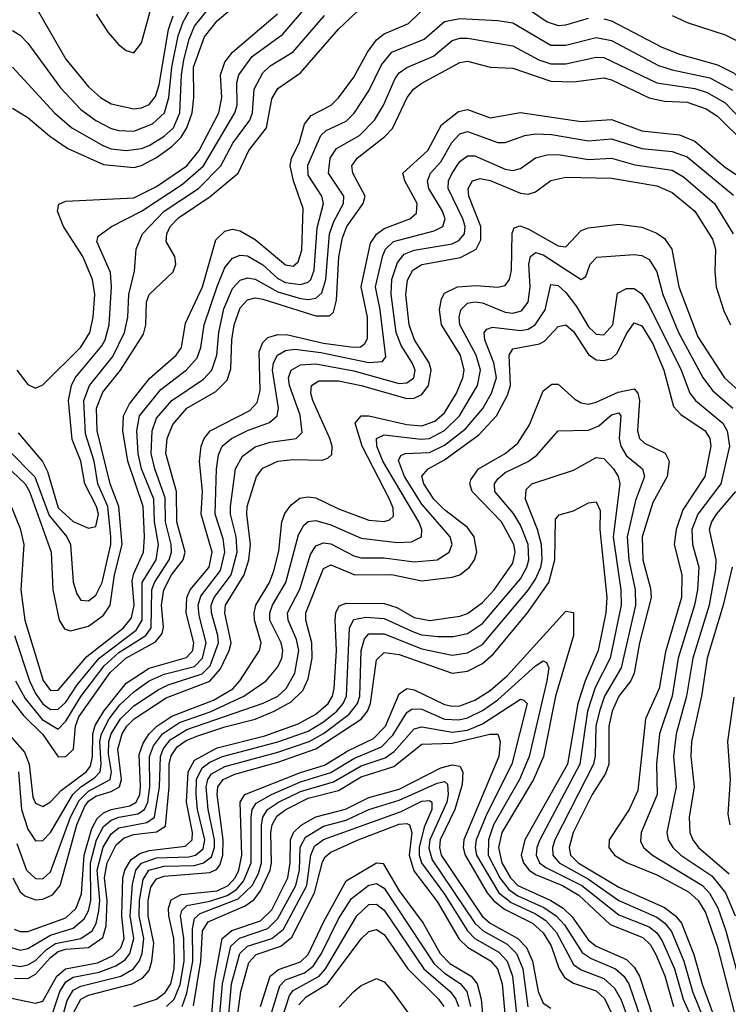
# Model space of a CAD drawing. Header units: inches. Extents: x 501365 to 657855, y 482276 to 547543.
# Tile 534 of 656: x 584089 to 585959, y 533416 to 536016. Entities that reach past the tile are written whole.
import ezdxf

# ---------------------------------------------------------------- set-up
doc = ezdxf.new("R2010")
doc.units = ezdxf.units.IN
doc.header["$MEASUREMENT"] = 0
doc.layers.add('A5583', color=7, linetype='Continuous')

msp = doc.modelspace()

# ---------------------------------------------------------------- linework, layer by layer
at = {"layer": 'A5583', "color": 5}
for points, elevation in [([(584070, 535781.7), (584110, 535757.4), (584168, 535708), (584215.6, 535675.6), (584310, 535633.3), (584390, 535625.7), (584410, 535630.7), (584450, 535651.7), (584490, 535680.6), (584514.4, 535705.6), (584529.3, 535730), (584543.6, 535770), (584547.9, 535810), (584547.2, 535890), (584575.9, 535970), (584610, 536012.6), (584723.7, 536110)], 4720), ([(584084.9, 534924.9), (584149.2, 534849.2), (584162.4, 534822.4), (584190, 534727.2), (584230, 534691.2), (584270, 534672.8), (584290, 534677.6), (584296.6, 534710), (584291.6, 534730), (584260.7, 534790), (584249.7, 534850), (584227.4, 534907.4), (584217.6, 535010), (584225.1, 535050), (584235, 535070), (584305.4, 535154.6), (584314.2, 535170), (584325.1, 535210), (584330.7, 535310), (584328.3, 535348.3), (584292.1, 535430), (584296.1, 535443.9), (584330.7, 535470), (584410, 535510), (584518.6, 535581.4), (584573.7, 535630), (584656.5, 535770), (584662.1, 535790), (584661.7, 535850), (584666.8, 535870), (584701.9, 535918.1), (584782.9, 535977.1), (584865.5, 536074.5)], 4660), ([(584034.8, 534854.8), (584103.5, 534790), (584114.5, 534770), (584171.8, 534610), (584175.8, 534510), (584193.1, 534430), (584207.3, 534407.3), (584222.3, 534402.3), (584270, 534414.3), (584310, 534443.8), (584327.3, 534470), (584339, 534550), (584359.1, 534630), (584350.3, 534730), (584327.7, 534790), (584293, 534930), (584290.9, 534990), (584308.1, 535031.9), (584354.5, 535090), (584415, 535185), (584421.4, 535210), (584423.5, 535270), (584430.2, 535289.8), (584493.6, 535350), (584500.4, 535370), (584498.4, 535390), (584475.5, 535430), (584476.5, 535450), (584485.9, 535470), (584507.6, 535492.4), (584591.6, 535548.4), (584665.4, 535610), (584693.5, 535670), (584740.2, 535730), (584753.7, 535806.3), (584770, 535834.1), (584830, 535875.4), (584929.8, 535990.2), (585010, 536066.3)], 4620), ([(584061.9, 534741.9), (584090, 534672.7), (584099.3, 534630), (584091.8, 534510), (584102.1, 534430), (584150.6, 534270.6), (584170, 534244.4), (584190, 534245.8), (584266, 534334), (584362.9, 534410), (584383.8, 534436.2), (584390.4, 534470), (584385.6, 534534.4), (584390, 534553.8), (584415.5, 534610), (584417.9, 534650), (584414.5, 534730), (584373.6, 534850), (584360.9, 534930), (584362.2, 534970), (584378.3, 535001.7), (584431.6, 535068.4), (584501.9, 535130), (584515.8, 535150), (584525.9, 535214.1), (584571.3, 535310), (584606, 535434), (584630, 535457.7), (584650, 535462.4), (584670, 535458.5), (584710, 535434.9), (584790, 535368.6), (584810, 535365.3), (584823.7, 535376.3), (584833.3, 535406.7), (584836.9, 535516.9), (584811.1, 535590), (584802.1, 535630), (584805.9, 535650), (584825.9, 535690), (584840.4, 535739.6), (584857.7, 535762.3), (584910.4, 535789.6), (584930, 535809.6), (584970, 535864.1), (585006.2, 535930), (585030, 535962.2), (585050, 535977.9), (585114.2, 536005.8), (585170, 536059.5)], 4580), ([(584070, 535987.2), (584090, 535975), (584110, 535953.4), (584196.1, 535836.1), (584250, 535778.5), (584289.5, 535749.5), (584330, 535728.6), (584350, 535723.2), (584390, 535721.6), (584439.2, 535740.8), (584471.1, 535770), (584482.3, 535810), (584490.5, 535890), (584507.1, 535972.9), (584519.9, 536010), (584542.6, 536050)], 4760), ([(584070, 535890.5), (584180.8, 535770), (584226.5, 535730), (584310, 535682.3), (584330, 535674.5), (584370, 535670.1), (584410, 535675.3), (584430, 535683.5), (584470, 535707.7), (584494.5, 535730), (584511.6, 535770), (584515.2, 535870), (584521.7, 535910), (584535.7, 535964.3), (584550, 535998.5), (584590, 536048.7)], 4740), ([(584290.2, 536029.8), (584321.9, 535981.9), (584349.6, 535950), (584370, 535934.4), (584390, 535927.7), (584410, 535954.2), (584436.7, 536050)], 4820), ([(585414.7, 536054.7), (585480.4, 536010), (585510, 535999.9), (585530, 536001.6), (585590, 536019.3)], 4580), ([(584059.1, 534879.1), (584128.5, 534808.5), (584166.7, 534706.7), (584213.3, 534650), (584222.9, 534630), (584230, 534530.5), (584239.6, 534499.6), (584250, 534482.8), (584270, 534481.3), (584290, 534496), (584306.3, 534530), (584329.2, 534630), (584329.3, 534650.7), (584320.9, 534730), (584295.2, 534790), (584285.2, 534850), (584261.9, 534921.9), (584258.2, 535010), (584272.6, 535050), (584334, 535126), (584365.2, 535190), (584373.8, 535230), (584376.3, 535290), (584392, 535352), (584396.4, 535410), (584413, 535450), (584470, 535509.8), (584560.1, 535570), (584619.1, 535630), (584651.5, 535690), (584696, 535750), (584703.3, 535770), (584707.8, 535832.2), (584730, 535875.4), (584750, 535894), (584810, 535930.8), (584893.2, 536026.8)], 4640), ([(584075, 534390), (584114.1, 534270), (584130, 534237), (584150, 534209.4), (584170, 534194), (584190, 534195.2), (584210, 534214.2), (584240.7, 534259.3), (584298.7, 534330), (584396, 534404), (584412, 534430), (584412.1, 534530), (584449, 534590), (584455, 534630), (584444.6, 534690), (584442.8, 534750), (584410.3, 534830), (584400.9, 534870), (584397.5, 534930), (584404.8, 534970), (584460.9, 535039.1), (584528.8, 535091.2), (584556.9, 535123.1), (584566.3, 535150), (584575.7, 535210), (584610, 535311.2), (584630, 535361.6), (584650, 535386.2), (584670, 535394.1), (584690, 535391.8), (584730, 535368.8), (584770, 535332.3), (584790, 535321.6), (584830, 535316.5), (584850, 535322.5), (584856.8, 535330), (584865.5, 535354.5), (584873.6, 535466.4), (584890.7, 535530), (584886.2, 535550), (584850, 535604.7), (584848.9, 535631.1), (584883.4, 535710), (584897.3, 535722.7), (584950, 535747.6), (584971.5, 535768.5), (585010, 535827.9), (585043.2, 535896.8), (585071, 535930), (585155.9, 535964.1), (585209.3, 536010.7), (585250, 536019.1), (585350, 536013.8), (585390, 536007.1), (585490, 535948.5), (585530, 535948.3), (585610, 535968.2), (585650, 535960.9), (585774.7, 535894.7), (585810, 535882.8), (585910, 535862), (585969.6, 535829.6)], 4560), ([(584080.8, 535090), (584110, 535052.2), (584130, 535043.2), (584150, 535051.3), (584250, 535151.3), (584274, 535190), (584282.8, 535230), (584286.9, 535290), (584281.1, 535330), (584255.1, 535390), (584204.3, 535470), (584188.6, 535510), (584191.5, 535528.5), (584210, 535536.1), (584390, 535545.4), (584450, 535575.1), (584529.5, 535630), (584562, 535670), (584614.4, 535770), (584622, 535810), (584618.3, 535870), (584630, 535903.3), (584649.8, 535930.2), (584768.7, 536031.3)], 4680), ([(584137.8, 536037.8), (584210, 535911.2), (584270, 535838.1), (584302, 535810), (584330, 535793.2), (584390, 535780.1), (584410, 535782.6), (584430, 535791.7), (584447.1, 535812.9), (584456.7, 535843.3), (584481.6, 535990), (584493.9, 536026.1)], 4780), ([(585630, 536018.3), (585650, 536013), (585782.9, 535942.9), (585830, 535924.6), (585930, 535896.4), (585974.1, 535874.1), (586054, 535794), (586150.3, 535730), (586178, 535698), (586250, 535595.2), (586290, 535553.8), (586327, 535527), (586350, 535519.5), (586390, 535520.7), (586424.7, 535535.3), (586450, 535557.9), (586470.4, 535590), (586495.5, 535670), (586520.8, 535730), (586530.1, 535770), (586530.7, 535809.3), (586510.1, 535890), (586447.7, 536030)], 4580), ([(585810, 536026.4), (585850, 536008.5), (585950, 535976), (586020.1, 535940.1), (586110.5, 535850.5), (586215.2, 535775.2), (586233.9, 535753.9), (586270.8, 535690), (586290, 535668.7), (586330, 535639.6), (586370, 535630.9), (586390, 535635.9), (586410, 535652.7), (586442, 535710), (586457.6, 535750), (586463.6, 535790), (586462.5, 535830), (586449.8, 535890), (586410, 535990), (586399.6, 536030)], 4620), ([(584077.5, 534270), (584103.1, 534223.1), (584148.3, 534168.3), (584190, 534142.3), (584210, 534163.3), (584250, 534228.6), (584311.9, 534310), (584350, 534344.8), (584421.6, 534390), (584435.5, 534410), (584437.2, 534510), (584444.3, 534530), (584483.2, 534590), (584489, 534610), (584488.3, 534630), (584473.1, 534690), (584472.9, 534752.9), (584445.1, 534830), (584435.7, 534870), (584438.4, 534930), (584450, 534963.3), (584490, 535010.3), (584573.4, 535066.6), (584595.3, 535090), (584609.1, 535130), (584614, 535190), (584627.7, 535252.3), (584650, 535305.9), (584670, 535328), (584690, 535334.2), (584710, 535330.8), (584770, 535297.1), (584830, 535279.3), (584850, 535276.8), (584870, 535280.8), (584885.6, 535294.4), (584896.4, 535330), (584906, 535450), (584917.3, 535482.7), (584942.7, 535530), (584943.6, 535550), (584903.5, 535610), (584908.1, 535650), (584924.3, 535675.7), (584984.9, 535710), (585025.3, 535750), (585048.5, 535790), (585079.4, 535860.6), (585090, 535874.9), (585110, 535889.4), (585180.7, 535919.3), (585230, 535960.5), (585250, 535966.6), (585270, 535966.4), (585390, 535946.7), (585458.5, 535910), (585490, 535899.4), (585530, 535898.7), (585610, 535916.3), (585630, 535915.5), (585770, 535848.9), (585870, 535833.7), (585903.1, 535823.1), (585950, 535796.2), (586011.7, 535731.7)], 4540), ([(584059.5, 534230), (584098.5, 534178.5), (584150, 534128), (584189.9, 534069.9), (584210, 534070.3), (584231, 534090), (584236.2, 534150), (584244.9, 534175.1), (584327.8, 534292.2), (584368.7, 534330), (584447.1, 534372.9), (584464.9, 534395.1), (584468.1, 534411.9), (584463.2, 534470), (584468.6, 534510), (584489.3, 534550), (584520.4, 534590), (584524.9, 534610), (584503.4, 534690), (584502.5, 534770), (584474, 534870), (584477.9, 534910), (584492.7, 534947.3), (584529.6, 534990.4), (584606.1, 535033.9), (584636.1, 535063.9), (584645.9, 535094.1), (584648.4, 535170), (584654.7, 535210), (584670, 535254.9), (584690, 535276.1), (584710, 535281.2), (584730, 535278), (584870, 535233.7), (584906.3, 535233.7), (584916.7, 535243.3), (584924.5, 535275.5), (584930.9, 535389.1), (584940.3, 535439.7), (584951.7, 535470), (584995.4, 535530), (585000.4, 535550), (584967.9, 535610), (584964.9, 535630), (584978.8, 535650), (585052.5, 535707.5), (585072.1, 535727.9), (585111, 535810), (585127.6, 535832.4), (585150, 535847.7), (585250, 535902.6), (585270, 535906), (585330, 535890.1), (585390, 535887.8), (585490, 535853.5), (585550, 535851.6), (585630, 535862.2), (585650, 535857.1), (585750, 535809.6), (585790, 535800.6), (585850, 535798.2), (585900.3, 535780.3), (585930, 535760.6), (586002.4, 535690)], 4520), ([(583970.7, 534230), (584101.4, 534081.4), (584113.6, 534050), (584122.9, 533962.9), (584130, 533947.2), (584150, 533938.6), (584170, 533950.4), (584198.6, 533981.4), (584263.7, 534030), (584275.4, 534044.6), (584280.9, 534070), (584281.3, 534130), (584288, 534152), (584310.8, 534190), (584370, 534264.2), (584430, 534303.8), (584528.6, 534331.4), (584545.1, 534350), (584548.1, 534370), (584527.7, 534450), (584529.4, 534490), (584538.9, 534510), (584588.5, 534570), (584596.9, 534610), (584567.6, 534710), (584570.9, 534770), (584563.1, 534850), (584567.9, 534890), (584575.4, 534910), (584591.5, 534930), (584695.8, 534984.2), (584715.1, 535004.9), (584723.3, 535036.7), (584721, 535139), (584730, 535163.4), (584743.7, 535176.2), (584770, 535184.1), (584796.2, 535183.8), (584890, 535161.9), (584968.8, 535151.2), (584987.7, 535152.3), (584999.2, 535160.8), (585006.3, 535173.7), (585006.5, 535230), (584989.5, 535310), (585014.6, 535425.4), (585030.3, 535449.7), (585050, 535464.3), (585117.9, 535490), (585135.4, 535504.6), (585137.8, 535530), (585105, 535590), (585099.7, 535610), (585165.3, 535670), (585201.6, 535738.4), (585246.4, 535773.6), (585270, 535778.6), (585330, 535756.3), (585410, 535770.9), (585570, 535747), (585650, 535751.9), (585730, 535722.3), (585830, 535711.5), (585870, 535695.2), (585947.8, 535627.8), (586010, 535585.7)], 4480), ([(584085.1, 534030), (584093, 533930), (584110, 533878.6), (584130, 533847.9), (584150, 533849), (584170, 533869.7), (584228.9, 533970), (584249.9, 533990.1), (584286.3, 534013.7), (584300.9, 534030), (584304, 534050), (584300.4, 534110), (584304.5, 534130), (584325, 534170), (584353.2, 534206.8), (584390, 534241.4), (584430.6, 534270), (584470, 534287.4), (584550, 534308.1), (584571.3, 534330), (584581.1, 534370), (584562.3, 534442.3), (584559.7, 534470), (584566.5, 534493.5), (584618.2, 534561.8), (584630.1, 534610), (584625.4, 534645.4), (584604.9, 534710), (584607.7, 534830), (584612.9, 534867.1), (584623, 534890), (584647.5, 534910), (584690, 534931.3), (584747.9, 534952.2), (584768.3, 534970), (584771.6, 534990), (584755.8, 535090), (584758.8, 535110), (584769.3, 535130), (584790, 535141.8), (584814.5, 535145.5), (584883.4, 535136.6), (585010, 535110.7), (585046.4, 535113.6), (585054.8, 535125.2), (585040.1, 535250), (585027.5, 535310), (585047, 535393), (585053.8, 535410), (585075.1, 535430), (585182.1, 535457.9), (585205.1, 535470), (585211, 535490), (585204.3, 535510), (585168.6, 535570), (585164.5, 535590), (585172.8, 535610), (585199.6, 535640.4), (585228.6, 535691.4), (585250, 535713.9), (585270, 535720.1), (585350, 535691.7), (585370, 535691.6), (585421.5, 535710), (585450, 535714.1), (585492.2, 535712.2), (585590, 535695.5), (585650, 535701.3), (585730, 535675.2), (585810, 535667.7), (585850, 535653.1), (585972.1, 535552.1)], 4460), ([(584080.7, 533840.7), (584106.7, 533770), (584130, 533748.4), (584150, 533747.8), (584170, 533766.2), (584223.1, 533910), (584245.4, 533954.6), (584270, 533978.4), (584327.2, 534010), (584330.5, 534030), (584323, 534077), (584323.9, 534110), (584330, 534130.6), (584354.6, 534170), (584390, 534203.7), (584453.7, 534246.3), (584480.6, 534259.4), (584570, 534288.3), (584591.4, 534310), (584612.9, 534370), (584611.5, 534390), (584594.6, 534450), (584594.3, 534470), (584601.4, 534490), (584646.4, 534550), (584662.4, 534610), (584660.2, 534650), (584645.1, 534710), (584644.6, 534730), (584658.1, 534830), (584676.8, 534863.2), (584710, 534887.6), (584750, 534900.4), (584818, 534910), (584834.4, 534925.6), (584828.5, 534971.5), (584800.9, 535050), (584798.2, 535070), (584805, 535090), (584830, 535104.6), (584870, 535106.6), (584970, 535088.4), (585090, 535055.4), (585110, 535057), (585128.7, 535070), (585132, 535090), (585124.6, 535110), (585095.5, 535155.5), (585082, 535190), (585069.1, 535290.9), (585071, 535330), (585085.4, 535374.6), (585103.4, 535396.5), (585130, 535407.1), (585230, 535423.6), (585247.7, 535432.3), (585262.1, 535450), (585264, 535470), (585258.2, 535490), (585218.9, 535570), (585220, 535590), (585230.2, 535610), (585250, 535641.1), (585270, 535655.8), (585290, 535656.6), (585370, 535621.4), (585390, 535617.5), (585410, 535622.4), (585450, 535650.5), (585480.9, 535659.1), (585510, 535659.4), (585590, 535646.9), (585650, 535650.1), (585712.2, 535632.2), (585810, 535618.5), (585840.6, 535600.6), (585921.7, 535530), (585971.6, 535450)], 4440), ([(584070.2, 533750.2), (584090, 533712.7), (584102.2, 533702.2), (584130, 533692.1), (584150, 533693.4), (584175.3, 533704.7), (584195.4, 533730), (584239.1, 533890), (584260.7, 533939.3), (584270, 533952.1), (584290, 533965.6), (584330, 533977.7), (584352, 533990), (584357.7, 534010), (584347.6, 534090), (584359.3, 534130), (584371.6, 534150), (584390.4, 534170), (584474.9, 534225.1), (584590.5, 534269.5), (584618.3, 534301.7), (584641.5, 534350), (584646.4, 534370), (584629.6, 534450), (584631.3, 534470), (584680.6, 534550), (584693.2, 534590), (584697.9, 534630), (584687.8, 534710), (584689.3, 534730), (584713.6, 534810), (584730, 534831.2), (584770, 534850), (584810, 534854.1), (584887.1, 534852.9), (584902, 534858), (584912.4, 534867.6), (584913, 534890), (584907, 534910), (584862.1, 535010), (584857.1, 535030), (584858.7, 535050), (584877.6, 535062.4), (584930, 535061.9), (584990, 535050), (585110, 535015.2), (585130, 535016.6), (585150, 535026.4), (585167.1, 535050), (585174.3, 535090), (585169.5, 535110), (585130.6, 535170.6), (585116.2, 535210), (585108, 535290), (585112, 535328), (585125.7, 535354.3), (585150, 535369.1), (585252, 535388), (585292.9, 535410), (585305.4, 535434.6), (585305.3, 535470), (585274.1, 535550), (585272.5, 535570), (585283.6, 535590), (585304.1, 535595.9), (585330, 535590.8), (585410, 535557.9), (585430, 535555.1), (585450, 535561.2), (585490, 535590.8), (585530, 535600.2), (585650, 535597.3), (585770, 535576.7), (585810, 535559.1), (585870.4, 535510), (585916.4, 535436.4), (585924.6, 535410), (585922.6, 535350), (585926.9, 535310), (585946.8, 535246.8), (585964.6, 535210)], 4420), ([(584074.4, 533614.4), (584090, 533608.1), (584110, 533608.1), (584210, 533644.5), (584237.6, 533670), (584251.8, 533708.2), (584258.7, 533810), (584279.4, 533880.6), (584293.4, 533906.6), (584310, 533921.8), (584330, 533930.4), (584379.5, 533940.5), (584396.4, 533950), (584405.4, 533970), (584407.6, 533990), (584404, 534076), (584414.1, 534105.9), (584430.1, 534129.9), (584450.2, 534150), (584490, 534177.1), (584600.4, 534219.5), (584651, 534249), (584669.6, 534270), (584721.5, 534350), (584726.1, 534370), (584708.6, 534430), (584707.2, 534450), (584712.1, 534470), (584747.4, 534530), (584759.7, 534560.3), (584772.6, 534612.6), (584780.7, 534690), (584787.9, 534712.1), (584804.8, 534735.2), (584827.9, 534752.1), (584850, 534756.3), (584870, 534753.1), (584930, 534724.1), (585010, 534694.6), (585050, 534690.8), (585064.9, 534695.1), (585074.9, 534705.1), (585073.8, 534726.2), (585064.7, 534750), (584992.6, 534890), (584974.3, 534950), (584990, 534969.7), (585010, 534969.8), (585110, 534947.3), (585150, 534943.5), (585184.5, 534955.5), (585210, 534978.1), (585241.4, 535030), (585258.2, 535070), (585261.7, 535090), (585251.9, 535130), (585201.7, 535210), (585196.3, 535250), (585201.4, 535278.6), (585210, 535293.5), (585243.8, 535310), (585293.5, 535313.5), (585350.3, 535309.7), (585370, 535313.6), (585381.3, 535330), (585386.1, 535353.9), (585387.9, 535452.1), (585393.8, 535466.2), (585408.7, 535471.3), (585430, 535463.6), (585510, 535418.6), (585530, 535415.7), (585570, 535459.4), (585590, 535466.5), (585670, 535476.1), (585730, 535468.2), (585770, 535452.1), (585790, 535437.6), (585809.6, 535409.6), (585827.9, 535310), (585878.3, 535178.3), (585948.9, 535070), (586014.1, 535010)], 4380), ([(584055.7, 533570), (584090, 533559.4), (584110, 533563.1), (584170, 533599), (584230, 533617.3), (584258.5, 533641.5), (584270, 533662.9), (584276.7, 533690), (584275.4, 533790), (584291.4, 533850), (584310, 533885.7), (584330, 533902.5), (584350, 533910.5), (584400.6, 533919.4), (584418, 533930), (584426.6, 533950), (584431.8, 533990), (584431.5, 534070), (584441.8, 534098.2), (584465.3, 534130), (584510, 534160.1), (584591.6, 534188.4), (584680.1, 534230), (584738.8, 534270), (584770, 534306.7), (584780.1, 534330), (584782.6, 534350), (584778.3, 534370), (584749.1, 534430), (584748.7, 534450), (584755.7, 534470), (584790.8, 534530), (584824.3, 534655.7), (584838.6, 534681.4), (584850, 534690.8), (584870, 534693.6), (584910, 534682), (584990, 534647.2), (585084.6, 534635.4), (585122.8, 534637.2), (585148.6, 534650), (585150.2, 534670), (585141.7, 534690), (585047.3, 534850), (585030.8, 534890), (585029.9, 534910), (585050, 534919.2), (585148, 534908), (585170, 534910.2), (585210, 534930.9), (585249.3, 534970), (585296.8, 535050), (585304.6, 535090), (585292.8, 535130), (585250.5, 535210), (585248.3, 535230), (585253.1, 535250), (585270, 535267.3), (585290, 535270.7), (585310, 535268.3), (585370, 535243.6), (585390, 535240.6), (585413.1, 535246.9), (585430.4, 535270), (585435.3, 535310), (585432, 535370), (585436.6, 535390), (585450, 535400.8), (585470, 535394.8), (585570, 535329.6), (585582.6, 535337.4), (585594.1, 535370), (585611.7, 535388.3), (585710, 535396), (585730, 535393.1), (585750, 535382.5), (585769.7, 535350), (585785.5, 535290), (585827.4, 535190), (585891.3, 535071.3), (585916.6, 535036.6), (585970.4, 534990)], 4360), ([(584050, 533523), (584090, 533516.3), (584110, 533520.1), (584130, 533531.9), (584159.2, 533560.8), (584183.2, 533576.8), (584250.3, 533589.7), (584279.6, 533610), (584290.2, 533629.8), (584297.4, 533662.6), (584299.8, 533690), (584293.1, 533770), (584309.3, 533830.7), (584330, 533866.6), (584350, 533881.9), (584424.1, 533895.9), (584444.6, 533910), (584457.7, 533990), (584459.9, 534070), (584467.4, 534090), (584485.4, 534114.6), (584530, 534141.4), (584730.8, 534210.8), (584770, 534229.8), (584791.9, 534250), (584814.5, 534290), (584825.3, 534350), (584819.5, 534379.5), (584796.7, 534430), (584795.6, 534450), (584828.1, 534511.9), (584856.3, 534603.7), (584870, 534626.8), (584890, 534634.7), (584910, 534631.6), (584970, 534600.3), (584990, 534594.7), (585050, 534594.9), (585130, 534584.2), (585190, 534589.8), (585222.3, 534610), (585229.9, 534630), (585224.7, 534650), (585150, 534736.7), (585104.2, 534810), (585087.9, 534852.1), (585094.6, 534865.4), (585106, 534870), (585170, 534873), (585210, 534891.9), (585264.7, 534935.3), (585310.5, 534989.5), (585333.9, 535030), (585346.6, 535070), (585340, 535110), (585316.3, 535170), (585314.6, 535190), (585321.4, 535198.6), (585336.6, 535203.4), (585410, 535195), (585430, 535198.8), (585449.1, 535210), (585475.4, 535250), (585490, 535316.4), (585510, 535313.8), (585530, 535295.3), (585558.3, 535258.3), (585590, 535205.1), (585605.1, 535190), (585610, 535185.5), (585630, 535184), (585653.9, 535210), (585666.4, 535293.6), (585690, 535306.3), (585710, 535305.6), (585730, 535292), (585750, 535259.9), (585834, 535090), (585857.3, 535030), (585871.7, 535010), (585943.8, 534950), (585955.9, 534930), (585961.7, 534890), (585939, 534790), (585877.7, 534710), (585862.7, 534670), (585864.4, 534630), (585881, 534570), (585877.1, 534510), (585869.3, 534470), (585825.8, 534330), (585810.2, 534230), (585777.2, 534130), (585769.4, 534050), (585770.5, 533970), (585728.9, 533870), (585727, 533847), (585734.6, 533830), (585758.5, 533810), (585890.1, 533730.1), (585909.1, 533709.1), (585930.7, 533670.7), (585952.2, 533610), (585990.2, 533470.2)], 4340), ([(584075.1, 533484.9), (584110, 533484.6), (584130, 533495.4), (584170, 533539.9), (584190, 533555.6), (584210, 533561.4), (584270, 533565.9), (584307.8, 533592.2), (584316.9, 533623.1), (584319.5, 533690), (584312.8, 533750), (584319.1, 533790), (584343.1, 533836.9), (584364.1, 533855.9), (584390, 533864.3), (584450, 533871.5), (584473.6, 533886.4), (584483.4, 533990), (584483.2, 534050), (584488.3, 534071.7), (584504.1, 534095.9), (584527.5, 534112.5), (584556, 534124), (584630, 534148.7), (584710, 534168.5), (584760.5, 534190), (584805.1, 534214.9), (584835.5, 534244.5), (584850, 534275.5), (584860, 534330), (584859.5, 534370), (584844, 534430), (584843.4, 534450), (584890, 534566.6), (584910, 534576.2), (584972.8, 534550), (585070, 534550.7), (585150, 534533.8), (585230, 534543.5), (585250.2, 534549.8), (585275.2, 534570), (585288.6, 534590), (585294.9, 534610), (585288.2, 534650), (585270, 534675.3), (585210, 534721.6), (585181.7, 534750), (585155, 534790), (585149.5, 534810.5), (585166.3, 534830), (585210, 534853.4), (585300.3, 534919.7), (585346.7, 534970), (585375.6, 535024.4), (585384.2, 535050), (585380.1, 535130), (585390, 535147), (585460.6, 535159.4), (585473.2, 535166.8), (585510, 535205.2), (585530, 535209.7), (585550, 535192.5), (585590, 535132.1), (585610, 535117.8), (585630, 535115.4), (585650, 535120.7), (585664.9, 535135.1), (585690, 535186.1), (585710, 535215.1), (585730, 535207.3), (585759.7, 535159.7), (585788.8, 535090), (585814.2, 534994.2), (585833.4, 534973.4), (585897.9, 534930), (585910.1, 534910), (585912.6, 534890), (585896.3, 534810), (585838.5, 534721.5), (585821.3, 534670), (585816, 534630), (585835.7, 534550), (585834.6, 534490), (585792.9, 534347.1), (585776.4, 534250), (585739.7, 534170), (585719.6, 533980.4), (585697.2, 533930), (585644, 533850), (585643.6, 533830), (585658.6, 533810), (585690, 533790.9), (585770, 533758.2), (585853.3, 533713.3), (585878.9, 533690), (585898.2, 533658.2), (585929.2, 533570), (585990, 533333.9)], 4320), ([(584050, 533435.9), (584130, 533419.4), (584150, 533424.3), (584186.6, 533490), (584209.2, 533510), (584294, 533526), (584334.9, 533545.1), (584355.1, 533564.9), (584363.9, 533590), (584357.8, 533650), (584361, 533750), (584365.8, 533770), (584382.2, 533797.8), (584405.5, 533814.5), (584430, 533821.9), (584526.4, 533833.6), (584543.5, 533850), (584544.4, 533870), (584528.7, 533950), (584532.8, 534030), (584550, 534061), (584610, 534092.8), (584735.2, 534124.8), (584823.1, 534156.9), (584870, 534181.9), (584902.7, 534210), (584914.1, 534230), (584918.9, 534250), (584924.7, 534350), (584921.1, 534430), (584922.7, 534450), (584931.9, 534468.1), (584950, 534474.8), (585050, 534473.9), (585083.6, 534463.6), (585130, 534437.1), (585170.5, 534429.5), (585250, 534440.7), (585270, 534447.9), (585310, 534477.3), (585340.4, 534510), (585390, 534580.6), (585395.8, 534610), (585392.3, 534630), (585360.3, 534690), (585282.4, 534770), (585276.4, 534790), (585279.3, 534800.7), (585299, 534830), (585369.6, 534870.3), (585402.7, 534897.3), (585434.2, 534945.8), (585470, 535035.4), (585493, 535053), (585510, 535053.4), (585553.6, 535013.6), (585570, 535004.4), (585590, 535000.7), (585610, 535005.5), (585667.7, 535032.3), (585710, 535040.9), (585719.6, 535030), (585724.2, 535010), (585718.6, 534930), (585724, 534910), (585737.8, 534897.8), (585791.6, 534871.6), (585802.7, 534850), (585797.2, 534810), (585759.4, 534740.6), (585730.9, 534650), (585732.9, 534590), (585753.6, 534513.6), (585755.2, 534490), (585724.2, 534370), (585709.7, 534290.3), (585701.5, 534270), (585670, 534229.2), (585652.2, 534190), (585643.4, 534150), (585643.4, 534050), (585634.3, 534025.7), (585599.2, 533970), (585549.2, 533870), (585538.3, 533830), (585542.2, 533810), (585562.2, 533790), (585670, 533725.3), (585790, 533672), (585818.9, 533650), (585834.8, 533630), (585867.3, 533547.3), (585889.7, 533469.7), (585930, 533358.3)], 4280), ([(584170, 533376.4), (584194.7, 533450), (584210, 533475.3), (584230, 533487.5), (584298.6, 533501.4), (584342.7, 533517.3), (584366.6, 533533.4), (584379.1, 533550), (584389.5, 533590), (584380, 533650), (584386.4, 533733.6), (584394.9, 533770), (584410, 533788.5), (584450, 533803), (584534.9, 533805.1), (584552.7, 533810), (584573, 533827), (584577.5, 533850), (584557.9, 533930), (584554.3, 533970), (584555.6, 534010), (584570, 534040.7), (584590, 534055.7), (584624.2, 534070), (584770, 534109), (584850, 534137.5), (584890, 534161.5), (584925.1, 534190), (584942, 534210), (584950.9, 534230), (584959.3, 534410), (584970, 534431.9), (585002, 534438), (585050, 534434.8), (585130, 534398.2), (585150, 534391.7), (585192.4, 534387.6), (585232.4, 534387.6), (585270, 534394.7), (585310, 534421.2), (585410, 534539.6), (585427, 534570), (585432.1, 534590), (585430, 534630), (585410, 534681.3), (585391.7, 534711.7), (585342.3, 534770), (585341.7, 534790), (585350, 534803.8), (585370, 534820.5), (585430.6, 534849.4), (585453.7, 534866.3), (585510, 534930.1), (585590, 534932.1), (585617, 534943), (585650, 534972.8), (585670, 534977.6), (585674.5, 534970), (585670.9, 534910), (585674.6, 534890), (585690, 534863.9), (585731.8, 534830), (585737.7, 534810), (585713.9, 534746.1), (585691.4, 534650), (585696.3, 534590), (585712.8, 534510), (585713.5, 534470), (585675.6, 534304.4), (585632, 534230), (585618.2, 534190), (585609.1, 534150), (585607.6, 534072.4), (585602.5, 534050), (585500.8, 533850), (585494.2, 533830), (585495.3, 533810), (585511.9, 533790), (585590, 533746.5), (585670, 533689.8), (585770, 533646), (585791.4, 533630), (585808.2, 533608.1), (585840.8, 533530), (585864.4, 533450), (585912.3, 533330)], 4260), ([(584190, 533341.8), (584213.9, 533426.1), (584230, 533453.6), (584250, 533463.8), (584355.6, 533490), (584389.2, 533510), (584403.7, 533530), (584411.6, 533550), (584416.1, 533590), (584403.7, 533650), (584405.1, 533690), (584414.2, 533745.8), (584429.8, 533770), (584470, 533780.5), (584550, 533783), (584573.7, 533790), (584594.7, 533805.3), (584602.5, 533830), (584602.7, 533850), (584586.1, 533930), (584580.7, 533990), (584584.7, 534010), (584595.2, 534024.8), (584630, 534043.8), (584770, 534082.2), (584852.4, 534110), (584890, 534131.1), (584957.9, 534182.1), (584979.7, 534210), (584986.3, 534230), (584990, 534350.3), (584998.7, 534381.3), (585010, 534393.9), (585050, 534394.6), (585150, 534354.5), (585230, 534338.1), (585270, 534343.9), (585310, 534365.6), (585430.7, 534509.3), (585450, 534538.4), (585463.4, 534570), (585467.2, 534590), (585465.4, 534630), (585455, 534670), (585423.7, 534750), (585424.8, 534775.2), (585439.8, 534790), (585550, 534826.2), (585610, 534859.7), (585630, 534856.8), (585655.9, 534830), (585667.9, 534810), (585672.5, 534790), (585654.8, 534650), (585674.5, 534510), (585676, 534470), (585646.9, 534330), (585607.5, 534252.5), (585586.7, 534190), (585566.5, 534050), (585461.2, 533850), (585452.9, 533830), (585451.1, 533810), (585460.5, 533790), (585477, 533777), (585572.1, 533730), (585670, 533652.3), (585750, 533620.7), (585770, 533604.9), (585784.1, 533584.1), (585816.3, 533510), (585839.1, 533430), (585885.9, 533325.9)], 4240), ([(585977.7, 534770), (585926.5, 534710), (585913.9, 534690), (585908.4, 534670), (585925.3, 534590), (585924.8, 534564.8), (585907.9, 534470), (585865.3, 534330), (585848.3, 534230), (585821, 534130), (585813.7, 534070), (585821, 533990), (585796.3, 533870), (585800.1, 533850), (585812.1, 533830), (585833, 533810), (585915.1, 533755.1), (585950.9, 533710), (585976.6, 533650)], 4360), ([(584230, 533392.1), (584250.1, 533429.9), (584270, 533439.9), (584385.5, 533470), (584414, 533486), (584430, 533505.2), (584437.6, 533530), (584442.5, 533577.5), (584427.9, 533650), (584428.1, 533690), (584434.9, 533725.1), (584450, 533747.5), (584470, 533754.5), (584590, 533764.2), (584608.3, 533771.7), (584616.7, 533783.3), (584624.9, 533810), (584625.8, 533850), (584609.8, 533970), (584611.6, 533990), (584625.5, 534010), (584656.2, 534023.8), (584770, 534055.6), (584870, 534090.4), (584990, 534168.6), (585006.4, 534190), (585014.6, 534210), (585030, 534325.6), (585050, 534345.1), (585090, 534339.4), (585230, 534290.5), (585270, 534295.7), (585310, 534315.6), (585338.8, 534341.2), (585428.4, 534450), (585484.8, 534530), (585500.5, 534590), (585502.7, 534697.3), (585511.8, 534708.2), (585550, 534719.2), (585590, 534740.1), (585610, 534742.5), (585620, 534720), (585619.3, 534670), (585638.2, 534490), (585635, 534450), (585615.4, 534350), (585580.5, 534270), (585561.7, 534210), (585534.6, 534050), (585421.9, 533850), (585411.9, 533810), (585418, 533790), (585433.4, 533770), (585450, 533758.6), (585520.8, 533730), (585564.4, 533704.4), (585647.1, 533627.1), (585732.9, 533592.9), (585753.2, 533573.2), (585767.2, 533547.2), (585790.9, 533490.9), (585814.3, 533410)], 4220), ([(585968.5, 534570), (585945.4, 534470), (585903.1, 534330), (585887.5, 534230), (585861.1, 534110), (585859.8, 534070), (585868.4, 533990), (585855.2, 533910), (585856.6, 533870), (585864.5, 533850), (585880.2, 533830), (585960.7, 533760.7)], 4380), ([(584389.9, 533410), (584450, 533429.9), (584472.9, 533447.1), (584487.1, 533470), (584496.4, 533510), (584497.4, 533537.4), (584495.8, 533590), (584482.3, 533650), (584481.4, 533670), (584488.5, 533691.5), (584514.4, 533705.6), (584610, 533715.8), (584639.2, 533730), (584657.5, 533750), (584666.9, 533770), (584675.1, 533810), (584670.5, 533949.5), (584682.5, 533970), (584830, 534027.8), (584892.7, 534047.3), (584954.5, 534085.5), (585022.1, 534117.9), (585053.8, 534150), (585090, 534235.8), (585110, 534249.5), (585130, 534246.5), (585210, 534207.6), (585230, 534203), (585250, 534203.8), (585290, 534218.7), (585330, 534244.6), (585376.2, 534283.8), (585530, 534454.4), (585550, 534450.2), (585550.2, 534390), (585502.9, 534230), (585471.3, 534070), (585444.8, 534010), (585360.9, 533870), (585351.8, 533830), (585360.6, 533790), (585384, 533750), (585403.4, 533730), (585490.3, 533690.3), (585522.4, 533670), (585546.9, 533646.9), (585590, 533585.7), (585610, 533570), (585690, 533534.5), (585710, 533513.8), (585724.4, 533490), (585760.2, 533380.2)], 4180), ([(584475.7, 533410), (584496.6, 533430), (584512, 533468), (584522.6, 533530), (584522.1, 533590), (584513, 533650), (584516.6, 533663.4), (584530, 533676.7), (584590, 533688.4), (584636.3, 533703.7), (584660.4, 533719.6), (584679.1, 533740.9), (584699.6, 533790), (584699.6, 533910), (584702.4, 533930), (584712.7, 533947.3), (584753.3, 533970), (584830, 534003.2), (584910, 534027.9), (584970, 534065.2), (585043.7, 534096.3), (585073.7, 534126.3), (585110, 534186.6), (585124.1, 534195.9), (585150, 534195.3), (585210, 534168.8), (585247.4, 534167.4), (585270, 534172.4), (585310, 534191.8), (585350, 534219.8), (585450, 534309.7), (585470, 534322.6), (585478.6, 534318.6), (585484.7, 534304.7), (585479.5, 534270), (585433.3, 534070), (585407.7, 534010), (585338.5, 533890), (585325.4, 533850), (585324.5, 533810), (585355.7, 533750), (585379.2, 533719.2), (585402.7, 533702.7), (585471.9, 533671.9), (585504.2, 533650), (585526.2, 533626.2), (585572.9, 533552.9), (585596.9, 533536.9), (585660.6, 533510), (585682.6, 533490), (585695.8, 533470), (585730.7, 533370)], 4160), ([(584517.5, 533410), (584530, 533445.4), (584545.1, 533530), (584544.6, 533615.4), (584550, 533643), (584564.5, 533655.5), (584665.2, 533694.8), (584702, 533730), (584718.7, 533761.3), (584726.6, 533790), (584726.6, 533890), (584730.5, 533910), (584742.9, 533930), (584771.9, 533950), (584830, 533978.2), (584916.4, 534003.6), (584990, 534046.1), (585053.1, 534066.9), (585076.7, 534083.3), (585130, 534143.8), (585150, 534148.9), (585230, 534134.3), (585270, 534140.1), (585310, 534156.2), (585410, 534221.8), (585419.4, 534219.4), (585428.1, 534210), (585387, 534050), (585321.4, 533918.6), (585293.6, 533850), (585290.8, 533830), (585294.5, 533810), (585353, 533710), (585385.3, 533685.3), (585450, 533655.3), (585477, 533637), (585505.5, 533605.5), (585550, 533521.1), (585570, 533506.7), (585630, 533484.5), (585658.5, 533458.5), (585674.7, 533430), (585705.2, 533350)], 4140), ([(585972.7, 534227.3), (585956.4, 534110), (585963, 534010), (585957.7, 533917.7), (585962.3, 533890)], 4420), ([(584547.7, 533412.3), (584566.5, 533530), (584571, 533610), (584586.2, 533633.8), (584683.6, 533676.4), (584707.1, 533692.9), (584724.5, 533715.5), (584749.3, 533770), (584752.9, 533790), (584751.7, 533870), (584755, 533890), (584767.6, 533912.4), (584791, 533930), (584850, 533960.6), (584930, 533980.6), (584990, 534016.5), (585076.2, 534043.8), (585150, 534102.5), (585230, 534105.2), (585329, 534129), (585350, 534129.4), (585356.9, 534110), (585353, 534070), (585260.8, 533850), (585259, 533830), (585264.1, 533810), (585322.3, 533710), (585338.7, 533690), (585367.7, 533667.7), (585441.7, 533630), (585470, 533604.7), (585490.8, 533570.8), (585511.3, 533511.3), (585526.6, 533486.6), (585550, 533472), (585610, 533452), (585631.5, 533431.5), (585680.6, 533330)], 4120), ([(584595.5, 533390), (584602.9, 533477.1), (584622.6, 533590), (584648.6, 533611.4), (584723.7, 533636.3), (584754.2, 533665.8), (584796.1, 533750), (584802.8, 533790), (584803.3, 533850), (584811, 533870), (584831.3, 533888.7), (584870, 533911), (584948.8, 533931.2), (585010, 533962.4), (585090, 533984.2), (585199.9, 534040.1), (585230, 534048.5), (585250, 534044.5), (585258.4, 534030), (585256.2, 533996.2), (585237, 533930), (585198.6, 533850), (585196, 533830), (585201, 533810), (585309, 533649), (585330.3, 533630.3), (585402.7, 533590), (585425.9, 533565.9), (585441.9, 533530), (585456.6, 533450), (585470, 533419.5), (585490, 533405.9)], 4080), ([(584615.2, 533370), (584624.2, 533470), (584645.6, 533570), (584669, 533591), (584743.6, 533616.4), (584770, 533642.8), (584817.5, 533730), (584826.7, 533770), (584829.2, 533830.8), (584842.4, 533857.6), (584890, 533886.8), (584950, 533902.5), (585010, 533930.2), (585090, 533954.7), (585190, 534000.1), (585210, 534004.1), (585217.3, 533997.3), (585219.7, 533970), (585215.5, 533950), (585171.2, 533850), (585168.3, 533828.4), (585177.1, 533797.1), (585290.1, 533630.1), (585311.3, 533610), (585374.7, 533574.7), (585399.9, 533550), (585416, 533510), (585429.7, 533409.8)], 4060), ([(584639, 533370), (584647.9, 533470), (584669.7, 533550), (584690, 533569.3), (584753.7, 533590), (584785.1, 533614.9), (584846.2, 533730), (584856.7, 533810), (584866.2, 533833.8), (584890, 533851), (585094.9, 533925.1), (585150, 533952.7), (585170, 533954.3), (585176, 533950), (585176.4, 533930), (585156.3, 533883.7), (585142.7, 533830), (585142.8, 533810), (585149.2, 533789.2), (585210, 533707.1), (585270.1, 533610.1), (585290, 533590), (585353.4, 533553.4), (585375.2, 533530), (585388.9, 533490), (585399.2, 533390)], 4040), ([(584652.8, 533307.2), (584671.8, 533450), (584693.3, 533526.6), (584712.8, 533547.2), (584777.9, 533570), (584806.9, 533593.1), (584866.6, 533710), (584887.9, 533792.1), (584894.9, 533805.2), (584910, 533817.8), (584981.7, 533850), (585090, 533891.4), (585110, 533893.7), (585117, 533890), (585123.4, 533870), (585116.7, 533810), (585128.3, 533768.4), (585190, 533687.7), (585248.4, 533588.4), (585270, 533567.4), (585331.3, 533531.3), (585349.5, 533509.5), (585361.5, 533470), (585370.3, 533370.3)], 4020), ([(584724, 533410), (584749.3, 533490.7), (584771.7, 533508.3), (584830, 533527.9), (584850, 533548), (584890, 533633.1), (584950, 533741.9), (585030, 533789.2), (585047.9, 533787.9), (585090, 533715.7), (585153.7, 533630), (585197.9, 533550), (585224, 533524), (585279.9, 533490), (585295.7, 533470), (585306.7, 533430), (585315.2, 533330)], 3980), ([(584746.8, 533373.2), (584774.7, 533465.3), (584790, 533480.5), (584840.4, 533499.6), (584863.3, 533516.7), (584884.7, 533550), (584930, 533641.4), (584964.5, 533695.5), (585010, 533730.7), (585030, 533735), (585050, 533722.4), (585182.6, 533522.6), (585210, 533497.9), (585251.3, 533471.3), (585268.4, 533450), (585278.5, 533410)], 3960), ([(584771.5, 533350), (584800.3, 533439.7), (584810, 533452.9), (584879, 533490), (584895.6, 533510), (584978.5, 533650), (585010, 533679.2), (585030, 533680.8), (585050, 533664.8), (585154.9, 533510), (585224.4, 533450), (585239.6, 533430), (585246.5, 533410)], 3940), ([(584825.6, 533414.4), (584844.5, 533435.5), (584901.3, 533470), (584990, 533589.3), (585010, 533608), (585030, 533613.2), (585050, 533600.2), (585112.9, 533510), (585193.8, 533430), (585208.2, 533410)], 3920), ([(584931.3, 533408.7), (584970, 533450.3), (584990, 533466), (585030, 533484.5), (585050, 533475.4), (585070, 533453.2), (585130, 533372)], 3880)]:
    msp.add_lwpolyline(points, dxfattribs=dict(at, elevation=elevation))

doc.saveas('drawing.dxf')
